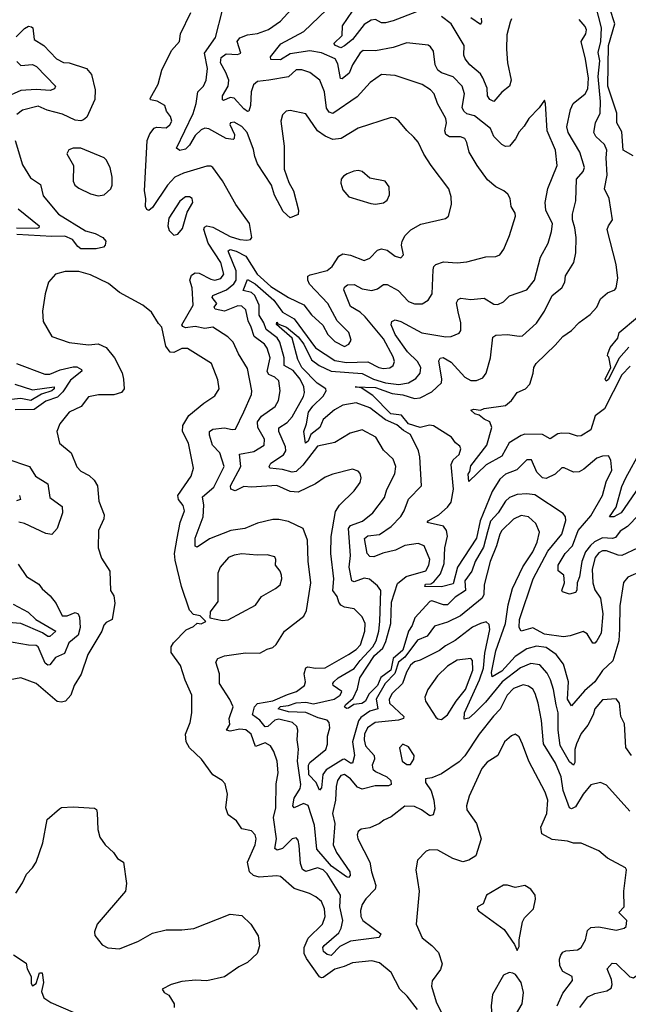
# Model space of a CAD drawing. Extents: x 1552294 to 1694791, y 811929 to 917222.
# Tile 512 of 643: x 1652320 to 1655458, y 885472 to 890547. Entities that reach past the tile are written whole.
import ezdxf

# ---------------------------------------------------------------- set-up
doc = ezdxf.new("R2010")
doc.units = 0

msp = doc.modelspace()

# ---------------------------------------------------------------- linework, layer by layer
at = {"layer": '0CON10XD'}
for points in [[(1655482, 889845), (1655431.4, 889875), (1655425, 889970), (1655398.6, 890015), (1655398.2, 890065), (1655352.7, 890205), (1655355.7, 890415), (1655387.7, 890525), (1655362.5, 890605), (1655383.5, 890735), (1655385.3, 890854.7), (1655340.4, 891150.4)], [(1655473.8, 886755), (1655445, 886796.7), (1655437.5, 886917.5), (1655420, 886955), (1655412.5, 887025), (1655395, 887047.5), (1655325, 887041.2), (1655286, 886995), (1655275.9, 886964.1), (1655248.3, 886911.7), (1655215, 886867.5), (1655191.4, 886815), (1655182.6, 886785), (1655181.3, 886718.7), (1655175, 886705.7), (1655155, 886722.5), (1655106.6, 886806.6), (1655096.6, 886885), (1655096.2, 886975), (1655085.2, 887015.2), (1655072, 887095), (1655056.7, 887145), (1655038.8, 887178.8), (1655001.3, 887221.3), (1654955, 887228.3), (1654902.7, 887207.3), (1654807, 887135), (1654720.8, 887029.3), (1654665, 886972.1), (1654635, 886947.5), (1654612.3, 886942.3), (1654612.8, 886975), (1654690.7, 887145), (1654711.6, 887205), (1654717.5, 887282.5), (1654744.3, 887404.3), (1654740.6, 887430.6), (1654725, 887442.9), (1654695, 887435.8), (1654655, 887415.7), (1654565, 887346.9), (1654515, 887320), (1654484.5, 887295.5), (1654385, 887246.4), (1654355, 887237.6), (1654335, 887220), (1654313.8, 887185), (1654293.5, 887126.5), (1654240, 887075), (1654224.6, 887045.4), (1654227.2, 887025), (1654301.1, 886955), (1654299.2, 886945), (1654273.2, 886936.8), (1654152.2, 886925), (1654113.2, 886896.8), (1654096.7, 886865), (1654095.8, 886835), (1654103.2, 886805), (1654147, 886755), (1654148.6, 886735), (1654136.8, 886705), (1654140.3, 886685), (1654155, 886672.3), (1654213.5, 886645), (1654233.3, 886625), (1654235.7, 886605), (1654221.1, 886598.9), (1654152, 886598), (1654085, 886580.8), (1654061, 886591), (1654025, 886634.8), (1653995, 886656.3), (1653975, 886651.3), (1653957.6, 886625), (1653950.7, 886595), (1653948.6, 886525), (1653933.3, 886455), (1653944.2, 886405), (1653935.2, 886295), (1653953.9, 886255), (1654022.2, 886155), (1654023.8, 886136.2), (1654015, 886125.7), (1654005, 886128.9), (1653927.5, 886185), (1653851.8, 886271.8), (1653839.8, 886395), (1653807.3, 886497.3), (1653783.2, 886506.8), (1653735, 886484.5), (1653727.5, 886495), (1653735.7, 886535), (1653765.3, 886585), (1653769.7, 886605), (1653752.5, 886725), (1653758, 886788), (1653751.1, 886835), (1653754.3, 886885), (1653748.6, 886905), (1653725.6, 886925.6), (1653655, 886942.4), (1653635, 886936), (1653599.6, 886905), (1653585, 886902.9), (1653557.2, 886937.2), (1653520.8, 886965), (1653530, 887005), (1653545, 887023.1), (1653625, 887036.6), (1653700.4, 887069.6), (1653746.7, 887085), (1653788.2, 887115), (1653793.6, 887135), (1653786.9, 887175), (1653795, 887207.1), (1653805, 887212.5), (1653845, 887204.1), (1653895, 887206.4), (1654015, 887274.8), (1654055, 887301.3), (1654076.8, 887325), (1654100, 887395), (1654100.8, 887435), (1654085, 887469.5), (1654045, 887510.5), (1653995, 887519.5), (1653975, 887529.2), (1653964.4, 887544.4), (1653956, 887575), (1653934.6, 887605), (1653939.7, 887665), (1653924.2, 887795), (1653925.7, 887884.3), (1653948.1, 888011.9), (1653968.9, 888045), (1654045, 888118.1), (1654075, 888162), (1654081.1, 888185), (1654075, 888208.8), (1654065, 888220.8), (1654035, 888230.5), (1653935, 888204.6), (1653895, 888189.1), (1653845, 888155.4), (1653755, 888111.2), (1653715, 888116.1), (1653645, 888147.1), (1653515, 888136.9), (1653475, 888140.9), (1653431.5, 888118.5), (1653407.7, 888127.7), (1653406.8, 888145), (1653459.1, 888245), (1653452.6, 888307.4), (1653527.8, 888322.2), (1653580, 888355), (1653581.6, 888385), (1653546.9, 888445), (1653546.7, 888475), (1653565.9, 888504.1), (1653636.8, 888553.2), (1653653.8, 888585), (1653663.2, 888635), (1653655.4, 888685), (1653635.5, 888705), (1653605, 888718.4), (1653595, 888734.3), (1653611.9, 888805), (1653595.7, 888855), (1653581.1, 888875), (1653528.4, 888915), (1653512.4, 888962.4), (1653497, 888995), (1653485, 889051.4), (1653465, 889071.5), (1653445, 889073.2), (1653375, 889044.6), (1653327.1, 889055), (1653322.5, 889065), (1653335.6, 889085), (1653311.8, 889115), (1653315.5, 889125), (1653385.6, 889154.4), (1653424.1, 889185), (1653436.5, 889205), (1653435, 889252.7), (1653397.2, 889345), (1653395.4, 889355), (1653405, 889362.7), (1653435, 889354.2), (1653485, 889327.8), (1653543.4, 889235), (1653615, 889172.7), (1653705, 889115.7), (1653785, 889078.2), (1653825, 889026.4), (1653883.4, 888973.4), (1653908.1, 888925), (1653945, 888888.1), (1653995, 888863.5), (1654017.5, 888875), (1654028.6, 888895), (1654017.5, 888935), (1653956.9, 888995), (1653908.5, 889085), (1653814.8, 889184.8), (1653805.3, 889205), (1653805.6, 889225), (1653817.1, 889232.9), (1653905.5, 889255), (1653930, 889275), (1653965, 889328.2), (1653985, 889340.3), (1654025, 889334.1), (1654095, 889305.6), (1654125, 889318.2), (1654165, 889358.5), (1654185, 889365.5), (1654215, 889358.5), (1654255, 889328.6), (1654285, 889320), (1654298.8, 889335), (1654288.9, 889385), (1654292.5, 889405), (1654307.9, 889435), (1654335.6, 889464.4), (1654387.3, 889492.7), (1654515, 889522.5), (1654531.2, 889535), (1654545.6, 889595), (1654544.4, 889635), (1654533.1, 889675), (1654440.6, 889795), (1654403.8, 889853.8), (1654375, 889915.8), (1654352, 889942), (1654315, 889975.8), (1654275, 890025.7), (1654255, 890039.4), (1654235, 890043.3), (1654065, 889987.9), (1653978, 889935), (1653935, 889928.9), (1653895, 889946.2), (1653855, 889974.6), (1653795, 890061.4), (1653715, 890080), (1653693.3, 890075), (1653675, 890056.7), (1653665.6, 890024.4), (1653682.9, 889895), (1653683.4, 889776.6), (1653707.4, 889707.4), (1653730.8, 889665), (1653758, 889565), (1653755, 889543.3), (1653715, 889526.7), (1653677.9, 889557.9), (1653633.3, 889643.3), (1653617.5, 889695), (1653545.8, 889805), (1653531.5, 889841.5), (1653525, 889878), (1653492.9, 889965), (1653465, 889996.2), (1653425, 890018.9), (1653406.7, 890015), (1653403.2, 890006.8), (1653426.4, 889955), (1653425.7, 889935), (1653419.6, 889930.4), (1653385, 889934.7), (1653295, 889985.2), (1653275, 889987.4), (1653255, 889978.9), (1653225, 889951.1), (1653195, 889900.4), (1653175, 889880), (1653145, 889872.5), (1653128.6, 889885), (1653214.2, 890064.2), (1653229.8, 890115), (1653238.2, 890175), (1653267.5, 890205), (1653281.5, 890235), (1653288.1, 890295), (1653272.8, 890375), (1653328.9, 890455), (1653365, 890596.7)], [(1655525, 887704.3), (1655455.7, 887674.3), (1655433.4, 887646.6), (1655414.3, 887525.7), (1655411.6, 887408.4), (1655409.1, 887345), (1655377.8, 887242.2), (1655325, 887193.4), (1655285, 887134.1), (1655231.6, 887088.4), (1655165, 887011.2), (1655144.8, 887045), (1655150, 887135), (1655123.1, 887225), (1655085.8, 887275.8), (1655035, 887311.7), (1654985, 887317.4), (1654935, 887304.4), (1654875, 887264.9), (1654805, 887189.8), (1654755, 887160), (1654752.7, 887182.7), (1654774.5, 887295), (1654824.8, 887435), (1654839, 887531), (1654860.9, 887615), (1654913.6, 887726.4), (1654965.1, 887804.9), (1654988, 887855), (1655000.4, 887905), (1654981.3, 887951.3), (1654944, 887984), (1654905, 887991.5), (1654865, 887972), (1654806.1, 887915), (1654795.8, 887895), (1654778.3, 887835), (1654744.8, 887755), (1654714.3, 887635), (1654712.6, 887585), (1654704.1, 887565), (1654592.7, 887475), (1654525, 887442.1), (1654458.5, 887421.5), (1654420.3, 887369.8), (1654370.4, 887349.6), (1654305, 887262), (1654273.1, 887235), (1654253.3, 887176.7), (1654204.7, 887125), (1654157.1, 887045), (1654165.9, 886995), (1654125, 886983.4), (1654079, 886951), (1654067.4, 886932.6), (1654035.8, 886825), (1654045.2, 886754.8), (1654035, 886715.6), (1654025, 886715.4), (1653995.2, 886735.2), (1653985, 886733.9), (1653899.2, 886680.8), (1653882.6, 886657.4), (1653875, 886587.5), (1653865, 886576.2), (1653848.8, 886615), (1653810.3, 886655), (1653809, 886705), (1653815, 886719), (1653898.9, 886785), (1653906.8, 886813.2), (1653906.1, 886855), (1653918, 886898), (1653915.6, 886925), (1653905, 886936.7), (1653858.6, 886948.6), (1653795, 886975.5), (1653705, 886979.1), (1653651.8, 886995), (1653665, 887007.1), (1653705, 887012.1), (1653745, 887025.8), (1653795, 887028.8), (1653835, 887020.9), (1653940.8, 887045), (1653972.2, 887065), (1653981.1, 887085), (1653936.5, 887115), (1653933.6, 887125), (1653939.1, 887135), (1653961.5, 887155), (1654045, 887202.7), (1654075.4, 887245), (1654140.9, 887315), (1654157.3, 887345), (1654171.5, 887395), (1654177.4, 887445), (1654182.2, 887605), (1654165, 887630), (1654124.1, 887664.1), (1654095, 887669.2), (1654045, 887650.4), (1654032.9, 887655), (1654018.8, 887725), (1654025.7, 887785), (1654015.7, 887925), (1654025, 887940.5), (1654087.1, 887962.9), (1654141.2, 888005), (1654201.2, 888085), (1654213.1, 888125), (1654253.8, 888206.2), (1654259.6, 888245), (1654245, 888282.9), (1654195, 888328.9), (1654155.2, 888395.2), (1654085, 888433.6), (1654024, 888416), (1653945, 888368.8), (1653855, 888348.5), (1653779.4, 888250.6), (1653745, 888219.1), (1653725, 888215.6), (1653675, 888228.6), (1653609.4, 888235), (1653605.7, 888245), (1653615, 888261.3), (1653679.1, 888305), (1653691.2, 888325), (1653689.7, 888345), (1653655.7, 888425), (1653655.8, 888444.3), (1653698.1, 888471.9), (1653725, 888500.3), (1653783.2, 888605), (1653788.8, 888625), (1653785.3, 888655), (1653765.2, 888695), (1653729, 888739), (1653683.3, 888765), (1653682.8, 888805), (1653660.6, 888885), (1653647.2, 888907.2), (1653590.3, 888950.3), (1653578.7, 888985), (1653554.6, 889024.6), (1653554.5, 889075), (1653532, 889125), (1653515, 889140.8), (1653471.9, 889151.9), (1653495, 889208.9), (1653534, 889185), (1653630.8, 889100.8), (1653675, 889040), (1653735.3, 889005.3), (1653845, 888855.2), (1653945, 888791.4), (1654005, 888780.4), (1654114.5, 888784.5), (1654171.1, 888755), (1654195, 888749.2), (1654227.9, 888752.1), (1654245.9, 888764.1), (1654251.8, 888785), (1654245, 888810), (1654195, 888902.1), (1654101.4, 889015), (1654075, 889039.5), (1654025, 889069.5), (1653991.8, 889155), (1653995, 889168), (1654010.2, 889179.8), (1654045, 889182), (1654085, 889159.5), (1654135, 889151.3), (1654165, 889159.2), (1654195, 889182.7), (1654215, 889182.2), (1654270.8, 889150.8), (1654325, 889094.6), (1654355, 889082.3), (1654395, 889082.2), (1654425, 889101.4), (1654446, 889134), (1654451.9, 889258.1), (1654455.3, 889274.7), (1654465, 889285.5), (1654505, 889298.5), (1654575.5, 889294.5), (1654625, 889299.4), (1654722.5, 889325), (1654775, 889327.1), (1654795, 889335.8), (1654815.4, 889365), (1654844.6, 889435), (1654875.6, 889535), (1654875, 889550), (1654854.4, 889584.4), (1654849.4, 889625), (1654837.1, 889647.1), (1654815.3, 889665.3), (1654774.2, 889685), (1654731.3, 889721.3), (1654678.2, 889795), (1654637.8, 889865), (1654625.5, 889915), (1654614.5, 889934.5), (1654592.6, 889942.6), (1654535, 889943.1), (1654516.9, 889955), (1654511.4, 889975), (1654521.2, 890015), (1654517.6, 890037.6), (1654474.4, 890115), (1654456.4, 890165), (1654437.8, 890185), (1654395, 890212.9), (1654255, 890260), (1654185, 890264.5), (1654126, 890224), (1654060.4, 890149.6), (1653935, 890063.4), (1653915, 890070.4), (1653901.6, 890091.6), (1653890.6, 890175), (1653866.7, 890235), (1653815, 890274.4), (1653775, 890288.9), (1653745, 890288.9), (1653705, 890253.5), (1653603.8, 890236.2), (1653545, 890228.9), (1653525, 890210.6), (1653512.5, 890175), (1653510.5, 890105), (1653501.2, 890075), (1653495, 890073.2), (1653475, 890087.5), (1653425, 890143), (1653404.5, 890145.5), (1653370.2, 890130.2), (1653364.7, 890134.7), (1653364.8, 890155), (1653394.7, 890205), (1653397.5, 890235), (1653383.3, 890275), (1653355.6, 890325), (1653357.7, 890352.3), (1653385, 890370.7), (1653442.1, 890367.9), (1653460, 890375), (1653440.4, 890435), (1653455, 890453.3), (1653495, 890470), (1653545, 890476), (1653602.8, 890497.2), (1653665, 890539.2), (1653755, 890638.5)], [(1654921.3, 889998.7), (1654895, 889970), (1654876.8, 889933.2), (1654845.4, 889894.6), (1654825, 889893.1), (1654805, 889904.3), (1654765, 889944.4), (1654747, 889987), (1654665, 890052.1), (1654625, 890062.1), (1654609.1, 890075), (1654601.8, 890095), (1654612.8, 890165), (1654600.3, 890205), (1654555, 890253.2), (1654495, 890273.7), (1654475, 890287.9), (1654461.7, 890315), (1654453.8, 890385), (1654438, 890408), (1654425.4, 890415.4), (1654315, 890428.5), (1654245, 890404.1), (1654155, 890386.5), (1654091.4, 890388.6), (1654075, 890375.7), (1654036.1, 890313.9), (1654018.2, 890271.8), (1653982.9, 890242.9), (1653974.3, 890244.3), (1653960.3, 890320.3), (1653945.6, 890345.6), (1653875, 890376.5), (1653815, 890386), (1653715, 890371.5), (1653665, 890339.5), (1653615, 890341.5), (1653612.5, 890355), (1653666.7, 890423.3), (1653785, 890486.5), (1653901.3, 890598.7)], [(1655335, 888541.5), (1655287.1, 888505), (1655265, 888433.1), (1655215, 888402.5), (1655195, 888401.2), (1655154.1, 888414.1), (1655115, 888416.5), (1655095, 888412.7), (1655055, 888387.3), (1655015, 888408.8), (1654925, 888410.4), (1654905, 888403.9), (1654843.8, 888366.2), (1654805, 888297.6), (1654725, 888252.2), (1654635, 888166.7), (1654632.1, 888205), (1654640.8, 888219.2), (1654645, 888246.9), (1654728.8, 888355), (1654753.8, 888445), (1654744.2, 888475), (1654715, 888487.5), (1654688.5, 888508.5), (1654666, 888515), (1654646.2, 888535), (1654660.7, 888539.3), (1654695, 888534.2), (1654715, 888542.5), (1654825, 888559.3), (1654855.2, 888584.8), (1654885, 888625.5), (1654927.5, 888645), (1654950.8, 888669.2), (1654967.8, 888725), (1654970.5, 888755), (1654981.9, 888775), (1655080.8, 888869.1), (1655119.5, 888915), (1655165, 888945.5), (1655205, 888986.5), (1655261.8, 889028.2), (1655295.6, 889065), (1655315, 889108), (1655350.9, 889139.1), (1655388.8, 889155), (1655396, 889165), (1655404.4, 889215), (1655395.6, 889285), (1655349.5, 889465), (1655355.4, 889484.6), (1655376.7, 889515), (1655358.8, 889625), (1655335.6, 889675), (1655348, 889745), (1655342.9, 889835), (1655347.1, 889875), (1655335, 889904.4), (1655290.9, 889945), (1655280.4, 889965), (1655288.7, 890015), (1655312.4, 890065), (1655315.2, 890125), (1655302.3, 890255), (1655311.1, 890335), (1655302.5, 890377.5), (1655316.6, 890435), (1655320, 890505), (1655288.3, 890625)], [(1655465, 886467.3), (1655345, 886602.2), (1655314.2, 886615.8), (1655265, 886603.8), (1655225, 886555.6), (1655185, 886490), (1655165, 886480.4), (1655155, 886484.4), (1655122.3, 886575), (1655110.9, 886645), (1655083, 886715), (1655020, 886815), (1655009.7, 886935), (1654993.5, 887025), (1654978.2, 887075), (1654965, 887096.9), (1654942.7, 887112.7), (1654915, 887118.4), (1654865, 887100), (1654833.5, 887066.5), (1654796.9, 886993.1), (1654762.6, 886957.4), (1654688.2, 886865), (1654615, 886753.1), (1654585, 886722.5), (1654495, 886660.9), (1654445, 886640), (1654412.5, 886635), (1654412, 886615), (1654441.7, 886571.8), (1654455.2, 886525), (1654460.7, 886479.3), (1654450.9, 886449.1), (1654435, 886444.5), (1654391.8, 886475), (1654355, 886491.8), (1654305, 886494.3), (1654235, 886438.6), (1654197.9, 886422.1), (1654175, 886404.2), (1654125, 886382.5), (1654080, 886375), (1654065, 886362.5), (1654060, 886345), (1654064, 886325), (1654124.4, 886205), (1654133.3, 886155), (1654156.5, 886085), (1654152.7, 886065), (1654105, 886016.2), (1654085, 885986.2), (1654076.6, 885955), (1654078.6, 885925), (1654088.6, 885905), (1654135, 885870.6), (1654182, 885835), (1654172.5, 885817.5), (1654025, 885797.4), (1653970.3, 885769.7), (1653925, 885723.3), (1653905, 885728.5), (1653885.6, 885745), (1653882.9, 885765), (1653890.4, 885775), (1653965, 885840.2), (1653977.8, 885865), (1653986, 885905), (1653970.8, 885975), (1653973.4, 886035), (1653905.9, 886145), (1653885, 886166.2), (1653855, 886175.7), (1653795, 886157.3), (1653777.6, 886167.6), (1653767.9, 886197.9), (1653761.3, 886291.3), (1653755, 886318), (1653745, 886330.6), (1653725, 886325.4), (1653675, 886275.4), (1653647.6, 886267.6), (1653635.7, 886275), (1653643.1, 886325), (1653628.9, 886435), (1653639.8, 886485), (1653641.9, 886608.1), (1653652, 886665), (1653646.6, 886725), (1653629.7, 886775), (1653612.5, 886805), (1653585, 886819.5), (1653535, 886801.5), (1653513.3, 886865), (1653485, 886886.6), (1653455, 886890.3), (1653405, 886879.5), (1653386.7, 886885), (1653402.9, 886915), (1653399.6, 886945), (1653419.6, 887005), (1653402.7, 887042.7), (1653350, 887125), (1653350.4, 887175), (1653330.9, 887235), (1653342, 887255), (1653375, 887267.8), (1653483.2, 887283.2), (1653558.3, 887281.7), (1653595, 887303.3), (1653625, 887311.9), (1653642.7, 887327.3), (1653684.7, 887395.3), (1653785, 887472.5), (1653797.7, 887502.3), (1653820.8, 887645), (1653806.9, 887756.9), (1653803.8, 887865), (1653780.8, 887925), (1653705, 887960.4), (1653655, 887971.8), (1653625, 887971.1), (1653545, 887952.5), (1653480, 887925), (1653408, 887915), (1653298.3, 887871.7), (1653235, 887829.2), (1653224.5, 887834.5), (1653224.7, 887875), (1653266.2, 887985), (1653268.8, 888045), (1653262, 888088), (1653321.3, 888138.6), (1653374.6, 888245), (1653351.1, 888315), (1653314.3, 888355), (1653299.1, 888405), (1653299.1, 888425), (1653315, 888436.9), (1653375, 888444.1), (1653415.5, 888434.5), (1653433.1, 888436.9), (1653474.8, 888525.2), (1653514.6, 888615), (1653516, 888635), (1653495, 888750), (1653448.2, 888825), (1653421.2, 888885), (1653392.7, 888912.7), (1653315, 888961.8), (1653274.6, 888955.4), (1653224.7, 888965.3), (1653175, 888959.6), (1653160.6, 888965), (1653156.4, 888975), (1653213.6, 889075), (1653208.8, 889165), (1653197.5, 889205), (1653205, 889230.8), (1653225, 889242), (1653245, 889241), (1653305, 889209.4), (1653325, 889205.3), (1653356.2, 889213.9), (1653372.1, 889235), (1653356.8, 889295), (1653291.6, 889395), (1653269.4, 889465), (1653272.6, 889477.4), (1653285, 889484.6), (1653315, 889478.1), (1653405, 889429.6), (1653455, 889413.8), (1653490.9, 889410.9), (1653510, 889415), (1653515.8, 889425), (1653505, 889497.1), (1653433.9, 889595), (1653365, 889717.1), (1653316, 889785), (1653305, 889792), (1653285, 889792.5), (1653165, 889756.8), (1653118.8, 889735), (1653082.1, 889695), (1653005, 889579.4), (1652985, 889564), (1652975, 889568.8), (1652968.9, 889585), (1652970.5, 889625), (1652962.9, 889665), (1652976.9, 889925), (1652991, 889959), (1653012.7, 889987.3), (1653025, 889993.5), (1653075, 889990.4), (1653094.4, 890005), (1653103.6, 890025), (1653097.5, 890047.5), (1653075.8, 890075), (1653068, 890105), (1653027.7, 890127.7), (1652994.7, 890134.8), (1652991.7, 890141.7), (1653034.5, 890215), (1653052.8, 890287.2), (1653101.6, 890388.4), (1653144.4, 890435), (1653149.5, 890475), (1653202.2, 890585)], [(1654365, 890587.5), (1654245, 890540.5), (1654205, 890531.1), (1654185, 890531.2), (1654155, 890547.9), (1654132.2, 890545), (1654095, 890521.8), (1654036.2, 890445), (1653995, 890412.8), (1653975, 890401.9), (1653947.6, 890415), (1653939.5, 890425), (1653982.7, 890465), (1653983.8, 890515), (1654035, 890591.5)], [(1655512.7, 887995), (1655454.4, 887935.6), (1655415, 887911.1), (1655391.6, 887878.4), (1655376.4, 887873.6), (1655325, 887875.8), (1655283.8, 887856.2), (1655262.1, 887837.9), (1655237.8, 887805), (1655218.4, 887755), (1655206, 887675), (1655193.8, 887645), (1655193, 887607), (1655185.2, 887594.8), (1655155, 887586.2), (1655117.7, 887597.7), (1655114.4, 887605), (1655128.4, 887645), (1655125.5, 887685), (1655096.9, 887706.9), (1655095.6, 887735), (1655131.8, 887795), (1655170, 887835), (1655199.6, 887915), (1655265, 887989.2), (1655324.1, 888095), (1655343.2, 888165), (1655372.3, 888225), (1655366.9, 888276.9), (1655355, 888298.8), (1655325, 888297.8), (1655295, 888286.7), (1655229.3, 888230.7), (1655205, 888217.5), (1655175, 888215.8), (1655127.4, 888237.4), (1655115, 888236.7), (1655080, 888205), (1655035, 888181.8), (1655015, 888186.1), (1654986, 888215), (1654958.7, 888278.7), (1654935, 888278.6), (1654883.7, 888226.3), (1654825.2, 888204.8), (1654795, 888178.5), (1654755.7, 888115), (1654693.3, 887965), (1654674.9, 887875), (1654576.9, 887725), (1654555, 887638.9), (1654495, 887623.3), (1654408, 887625), (1654412.9, 887637.1), (1654439.7, 887640.3), (1654455, 887650), (1654489.6, 887690.4), (1654508.8, 887745), (1654512.2, 887825), (1654525.7, 887885), (1654520.6, 887915), (1654505, 887936), (1654420, 887955), (1654426.2, 887965), (1654480.4, 887995), (1654526.2, 888035), (1654545, 888061.2), (1654556.7, 888126.7), (1654543.6, 888255), (1654555, 888278.9), (1654585, 888306.9), (1654594.5, 888335), (1654589.3, 888349.3), (1654566.7, 888366.7), (1654546.2, 888395), (1654453.4, 888453.4), (1654433.5, 888456.5), (1654385, 888445.9), (1654325, 888463.5), (1654288.8, 888508.8), (1654232.5, 888515), (1654140.3, 888610.3), (1654080, 888650), (1654050, 888655), (1654155, 888651), (1654240.9, 888620.9), (1654295, 888614.5), (1654355, 888594.8), (1654385, 888598.1), (1654445, 888628.5), (1654494.6, 888675), (1654496.4, 888695), (1654481.1, 888788.9), (1654487.8, 888802.2), (1654503.8, 888806.2), (1654545, 888781.6), (1654615, 888704.1), (1654645, 888686.9), (1654675, 888688.2), (1654708.1, 888701.9), (1654724.6, 888725), (1654747.1, 888805), (1654758.6, 888911.4), (1654775, 888920.5), (1654834.6, 888924.6), (1654894.6, 888915.4), (1654911.5, 888918.5), (1654985, 888982.9), (1655026.2, 889045), (1655064.6, 889125), (1655115.3, 889164.7), (1655130.4, 889195), (1655133.2, 889226.8), (1655176.4, 889295), (1655186.4, 889345), (1655189.6, 889425), (1655182.9, 889475), (1655170, 889515), (1655169.7, 889545), (1655187, 889613), (1655190.6, 889725), (1655224.6, 889765), (1655231.8, 889785), (1655208, 889865), (1655148.2, 889965), (1655141.1, 889995), (1655159.3, 890085), (1655173.8, 890115), (1655235, 890164.4), (1655249, 890191), (1655252.2, 890245), (1655236.6, 890343.4), (1655214.7, 890435), (1655239.5, 890475), (1655242.9, 890495), (1655235, 890512.9), (1655205, 890547.5)], [(1654805, 890174.5), (1654765, 890125.8), (1654744.2, 890135), (1654731.1, 890155), (1654729.2, 890195), (1654707.9, 890247.9), (1654695, 890268.2), (1654641.1, 890315), (1654616.9, 890345), (1654609.2, 890365), (1654611.8, 890415), (1654543.9, 890525), (1654495, 890562.9)], [(1654699.7, 890555), (1654701.5, 890535), (1654695, 890521.9), (1654645, 890556.9)], [(1654855, 890551.2), (1654848.1, 890535), (1654830.9, 890469.1), (1654829.4, 890395), (1654834.7, 890325), (1654854.5, 890235), (1654845, 890204.3), (1654805, 890174.5)], [(1652301.8, 890458.2), (1652345, 890501.1), (1652365, 890513.1), (1652381.2, 890511.2), (1652387.1, 890505), (1652395, 890444.3), (1652443.4, 890413.4), (1652510, 890345), (1652545, 890327.3), (1652575, 890324.5), (1652665, 890296.2), (1652690, 890265), (1652709, 890185), (1652707.5, 890135), (1652666, 890045), (1652649.4, 890030.6), (1652634.3, 890025.7), (1652605, 890029.2), (1652540.5, 890060.5), (1652460.7, 890080.7), (1652415, 890101.8), (1652335, 890081.1), (1652305, 890059.2)], [(1652305, 890331.1), (1652325, 890310.4), (1652386.4, 890316.4), (1652405.8, 890305.8), (1652504.2, 890205), (1652499.5, 890190.5), (1652477.5, 890182.5), (1652405, 890187.8), (1652325, 890183), (1652242, 890145)], [(1655505, 887823.2), (1655424.7, 887785.3), (1655405, 887786.5), (1655345, 887809.4), (1655325, 887809.4), (1655305, 887799.3), (1655286.7, 887775), (1655271.7, 887715), (1655274.5, 887644.5), (1655285, 887609.1), (1655314.8, 887564.8), (1655325.6, 887485), (1655318.4, 887385), (1655296.2, 887345), (1655285, 887334), (1655275, 887333.8), (1655245, 887382), (1655225, 887394.2), (1655158.5, 887371.5), (1655123.1, 887366.9), (1655025, 887380.8), (1654965, 887412.1), (1654905.6, 887395.6), (1654894.2, 887414.2), (1654896.6, 887455), (1654966.7, 887665), (1655042.3, 887807.7), (1655115.3, 887895), (1655136, 887966), (1655134.5, 887985), (1655122.4, 888002.4), (1654975, 888097.5), (1654935, 888104.2), (1654885, 888100), (1654845.6, 888084.4), (1654825, 888066.2), (1654786.5, 888005), (1654747.7, 887962.3), (1654732.2, 887907.8), (1654710.8, 887829.2), (1654667.7, 887755), (1654650.7, 887705), (1654614.9, 887655.1), (1654617.8, 887605), (1654565, 887570.2), (1654525, 887531.1), (1654505, 887531.3), (1654445, 887552.3), (1654435, 887548.9), (1654357, 887465), (1654343.3, 887425), (1654325, 887394.7), (1654295, 887298.3), (1654244.8, 887255.2), (1654232.6, 887195), (1654182.5, 887157.5), (1654165, 887115.2), (1654119.1, 887070.9), (1654103.5, 887035), (1654083.2, 887023.2), (1654042.5, 887017.5), (1654015, 886998.8), (1654005, 886997.5), (1653994.7, 887005), (1653998.9, 887015), (1654039.7, 887050.3), (1654061.2, 887098.8), (1654072.9, 887155), (1654149.7, 887270.3), (1654191.6, 887308.4), (1654208, 887342), (1654233, 887435), (1654237.3, 887545), (1654268, 887642), (1654312.9, 887677.1), (1654413.1, 887706.9), (1654430, 887735), (1654433.7, 887765), (1654405.3, 887835.3), (1654375, 887847.1), (1654305, 887836.6), (1654257.6, 887812.4), (1654192.5, 887797.5), (1654145, 887779.2), (1654125, 887779.6), (1654111.6, 887795), (1654097.4, 887872.6), (1654115, 887887.1), (1654175.7, 887894.3), (1654235.3, 887935), (1654285, 887986.4), (1654302.4, 888015), (1654325, 888075.5), (1654390.6, 888145), (1654383.5, 888293.5), (1654375.5, 888325), (1654335, 888409.3), (1654299.2, 888429.2), (1654265, 888459.1), (1654205.4, 888485.4), (1654125, 888546.5), (1654055, 888571.9), (1653985, 888560.2), (1653943.4, 888536.6), (1653885, 888485.8), (1653866.6, 888445), (1653820.7, 888409.3), (1653807.5, 888375), (1653794, 888365), (1653784.8, 888425), (1653799.3, 888465), (1653809.1, 888525), (1653830.3, 888555), (1653885, 888607.1), (1653899.5, 888635), (1653898.2, 888645), (1653853.3, 888673.3), (1653773.6, 888755), (1653754.4, 888795), (1653725.2, 888905.2), (1653644.4, 888975.6), (1653645, 888987.5), (1653650.2, 888980.2), (1653695, 888962.9), (1653755, 888913.4), (1653785, 888874.8), (1653825, 888793.2), (1653863.3, 888765), (1653925, 888736.2), (1654085, 888723.6), (1654143.9, 888695), (1654205, 888675.2), (1654275, 888666.7), (1654325, 888675.7), (1654363, 888697), (1654384.1, 888725), (1654387.5, 888755), (1654371.2, 888785), (1654319, 888835), (1654255.7, 888925), (1654234.6, 888975), (1654238.7, 888991.3), (1654255, 888999.5), (1654285, 888992.2), (1654392.9, 888932.9), (1654517.1, 888912.9), (1654545, 888914.4), (1654585, 888932), (1654594.2, 888945), (1654593.8, 888985), (1654581.3, 889041.3), (1654572.6, 889087.4), (1654580.8, 889105), (1654595, 889112.2), (1654645, 889105.5), (1654715, 889111.5), (1654765, 889081.5), (1654785, 889080), (1654815, 889092.5), (1654845.4, 889124.6), (1654934.7, 889155.3), (1654974.5, 889205), (1655005, 889324), (1655044.6, 889395), (1655062.1, 889455), (1655066.8, 889495), (1655033.3, 889565), (1655028.7, 889605), (1655042.2, 889677.8), (1655091.1, 889795), (1655082.8, 889875), (1655038.7, 889975), (1655030.8, 890115), (1655025, 890132.5), (1654997.5, 890092.5), (1654945, 890038), (1654921.3, 889998.7)], [(1652297.1, 889925), (1652335, 889798.8), (1652375, 889732.2), (1652427.6, 889697.6), (1652440, 889640), (1652519.5, 889545), (1652658.2, 889458.2), (1652708, 889445), (1652749.2, 889425), (1652764, 889405), (1652760, 889385), (1652751.2, 889375), (1652713.7, 889366.3), (1652635, 889366.5), (1652618.7, 889378.6), (1652591.5, 889415), (1652552.2, 889432.2), (1652485, 889430.3), (1652305, 889440.9)], [(1652725, 889639.5), (1652755, 889644.4), (1652790, 889675), (1652795.9, 889694.1), (1652796, 889735), (1652786.5, 889785), (1652765, 889824.2), (1652755, 889835.7), (1652635, 889885.7), (1652595, 889885.7), (1652573.2, 889876.8), (1652562.5, 889855), (1652596.9, 889795), (1652595.6, 889715), (1652604.4, 889695), (1652625, 889678.2), (1652685, 889650), (1652725, 889639.5)], [(1654155, 889596.7), (1654195, 889603.3), (1654215, 889616.2), (1654225.7, 889644.3), (1654224.3, 889685), (1654203.8, 889715), (1654125, 889730), (1654085, 889764.2), (1654065, 889769.4), (1654042.8, 889767.2), (1654007.6, 889752.4), (1653989.1, 889740.9), (1653978, 889725), (1653976, 889705), (1653985, 889670), (1654016.7, 889635), (1654129.7, 889599.7), (1654155, 889596.7)], [(1653115, 889436.7), (1653135, 889441.1), (1653159.3, 889470.7), (1653182.9, 889555), (1653212, 889605), (1653208.8, 889625), (1653195, 889634), (1653175, 889634), (1653145, 889611.4), (1653088.7, 889525), (1653082.8, 889485), (1653090.3, 889460.3), (1653115, 889436.7)], [(1652312.2, 889572.2), (1652419.4, 889485), (1652419.2, 889475), (1652408.2, 889471.8), (1652303.3, 889473.3)], [(1654370.5, 885445), (1654316.9, 885515), (1654280.5, 885550.5), (1654235, 885637.1), (1654175, 885685.5), (1654135, 885696.4), (1654035, 885686.5), (1653993.5, 885666.5), (1653945, 885654.2), (1653885, 885610.9), (1653875, 885608.5), (1653865, 885614.4), (1653797.8, 885707.8), (1653786.4, 885735), (1653785.7, 885764.3), (1653806.5, 885813.5), (1653881.8, 885885), (1653895.3, 885924.7), (1653890.9, 885965), (1653875, 886001.4), (1653846.6, 886026.6), (1653814.2, 886044.2), (1653735, 886069.5), (1653665, 886130.5), (1653645, 886134.5), (1653555, 886126.8), (1653525, 886135.5), (1653504.4, 886155), (1653494.2, 886205), (1653533.8, 886295), (1653538.2, 886325), (1653534.4, 886345), (1653515, 886365.7), (1653465, 886376.2), (1653438.3, 886418.3), (1653395, 886448.8), (1653382.7, 886485), (1653390.4, 886555), (1653378.6, 886608.6), (1653363.8, 886625), (1653315, 886654.3), (1653256.6, 886736.6), (1653195, 886793.5), (1653178.2, 886825), (1653175.3, 886865), (1653198.5, 886925), (1653207.1, 886975), (1653206.7, 887065), (1653173.5, 887143.5), (1653148, 887218), (1653100, 887285), (1653101.4, 887315), (1653113.3, 887335), (1653177.8, 887402.2), (1653215, 887420), (1653235, 887437.5), (1653255, 887433.8), (1653280, 887445), (1653250, 887475), (1653215, 887481.2), (1653195, 887503.8), (1653153.9, 887625), (1653121.6, 887761.6), (1653117.9, 887795), (1653131.7, 887875), (1653147.2, 887955), (1653168.8, 888015), (1653162.8, 888042.8), (1653137.8, 888075), (1653134.7, 888094.7), (1653204.5, 888195), (1653215.5, 888235), (1653190.9, 888365), (1653159.7, 888425), (1653161.3, 888455), (1653192.1, 888507.9), (1653269.7, 888570.3), (1653325, 888608.1), (1653348.5, 888645), (1653341.2, 888691.2), (1653308.6, 888775), (1653185, 888852.7), (1653155, 888853.1), (1653115, 888832.5), (1653095, 888833.5), (1653073, 888865), (1653053, 888963), (1653035, 888981.2), (1652999.2, 889039.2), (1652955, 889076), (1652835, 889141.1), (1652777.9, 889187.9), (1652685, 889232.2), (1652625, 889248.9), (1652555, 889250), (1652503.8, 889235), (1652468.8, 889195), (1652450.8, 889135), (1652436.7, 889045), (1652441.1, 888991.1), (1652486.2, 888915), (1652575, 888883.5), (1652675, 888871.1), (1652725, 888876.7), (1652765, 888858.2), (1652808.1, 888805), (1652847.4, 888727.4), (1652855.5, 888695), (1652858.6, 888645), (1652844.6, 888625.4), (1652805, 888613.8), (1652725.8, 888614.2), (1652675, 888603.8), (1652636, 888554), (1652574, 888525), (1652526, 888465), (1652511.4, 888425), (1652525, 888363.8), (1652585.5, 888315), (1652615, 888242.5), (1652635, 888220.6), (1652678, 888198), (1652704.5, 888174.5), (1652720.6, 888145), (1652727.5, 888065), (1652755.5, 887995), (1652753.3, 887975), (1652726.7, 887915), (1652724.3, 887824.3), (1652742.1, 887772.1), (1652783.8, 887705), (1652788, 887605), (1652805, 887577.5), (1652809.4, 887539.4), (1652796.2, 887455), (1652765, 887439.5), (1652753.7, 887426.3), (1652744, 887395), (1652671.1, 887275), (1652636.8, 887173.2), (1652600.8, 887115), (1652583.2, 887065), (1652555.6, 887035), (1652535, 887029.2), (1652512.6, 887032.6), (1652405, 887125.6), (1652325, 887154.4), (1652271.2, 887145)], [(1655461.1, 888858.9), (1655409, 888801), (1655355, 888692.7), (1655343.9, 888683.9), (1655337.8, 888695), (1655367.1, 888755), (1655357.5, 888807.5), (1655350, 888815), (1655352.5, 888825), (1655365, 888857.5), (1655403.3, 888905), (1655411.2, 888935), (1655505, 889013.8)], [(1652304, 888775), (1652449.7, 888719.7), (1652475, 888720.6), (1652527.7, 888742.3), (1652595, 888758), (1652615, 888757.7), (1652638.6, 888745), (1652640.6, 888735), (1652581.6, 888688.4), (1652541.3, 888628.7), (1652515, 888601.9), (1652455, 888581.5), (1652395, 888538.3), (1652295.5, 888535.5)], [(1655467.8, 888762.2), (1655425, 888717.3), (1655335, 888541.5)], [(1652295, 888669.4), (1652385, 888640), (1652498, 888655), (1652496.7, 888645), (1652485.9, 888635), (1652432.2, 888617.8), (1652376.9, 888585), (1652325, 888595.1), (1652275, 888589.7)], [(1655512, 888138), (1655421, 888005), (1655382.5, 887985), (1655361.1, 887985), (1655394.7, 888035), (1655425, 888140.8), (1655444.4, 888185), (1655523, 888327)], [(1652248, 888285), (1652370, 888245), (1652400.6, 888195), (1652464.7, 888154.7), (1652475, 888084.3), (1652538, 888038), (1652540, 888005), (1652513.2, 887925), (1652485, 887894.5), (1652455, 887898.2), (1652345, 887951.3), (1652315, 887956.9)], [(1652318.9, 888095), (1652324.2, 888075), (1652302.6, 888067.4)], [(1653365, 887451.1), (1653395, 887454.5), (1653535, 887530), (1653567.1, 887575), (1653638, 887615), (1653661.9, 887635), (1653671.5, 887665), (1653668.8, 887685), (1653662.2, 887705), (1653639.1, 887735), (1653640.5, 887765), (1653635, 887779.2), (1653595, 887788.8), (1653543.3, 887786.7), (1653465, 887793.8), (1653425, 887787.5), (1653396.2, 887775), (1653353.8, 887725), (1653340.8, 887695), (1653340.9, 887549.1), (1653302.5, 887495), (1653300, 887465), (1653365, 887451.1)], [(1652311.7, 887741.7), (1652355, 887677.5), (1652417.9, 887637.9), (1652435, 887614.3), (1652477.2, 887577.2), (1652508, 887538), (1652538, 887475), (1652565, 887474), (1652605, 887491.2), (1652620.6, 887485), (1652627.6, 887467.6), (1652631.3, 887415), (1652621.5, 887375), (1652573.1, 887335), (1652550.4, 887279.6), (1652505, 887259.1), (1652475, 887222.5), (1652465, 887220), (1652451.3, 887231.3), (1652415.4, 887315), (1652405, 887322.5), (1652365, 887322.7), (1652205, 887351.6)], [(1652286.4, 887535), (1652362.9, 887492.9), (1652402.4, 887455), (1652505.7, 887395), (1652475, 887367.3), (1652465, 887367.5), (1652437.8, 887387.8), (1652325, 887434.3), (1652215, 887443.5)], [(1654495, 886940.9), (1654525, 886964.6), (1654569.4, 887035), (1654617.7, 887095), (1654656, 887195), (1654654, 887244), (1654645, 887254.4), (1654575, 887246.9), (1654525, 887215.3), (1654474.6, 887165), (1654424.5, 887095), (1654409.1, 887055), (1654412.5, 887035), (1654465, 886952.9), (1654475, 886943.1), (1654495, 886940.9)], [(1655090.8, 885465), (1655121, 885529), (1655170, 885595), (1655168.8, 885615), (1655120.6, 885640.6), (1655105, 885670), (1655103.8, 885705), (1655110.5, 885725), (1655119.4, 885740.6), (1655135, 885747.9), (1655195, 885753.8), (1655215, 885764.4), (1655237.1, 885805), (1655247.6, 885852.4), (1655265, 885868.1), (1655305, 885871.8), (1655395, 885854.5), (1655435.8, 885864.2), (1655447.3, 885872.7), (1655450, 885905), (1655408.1, 885945), (1655436.2, 885975), (1655434.6, 886055), (1655449.2, 886165), (1655443.3, 886175), (1655351.2, 886225), (1655305, 886263.3), (1655215, 886302.2), (1655175, 886302.9), (1655145, 886313.5), (1655065, 886321.4), (1655011.3, 886351.3), (1655006.8, 886385), (1655037.1, 886455), (1655043.1, 886525), (1655029.6, 886565), (1654944.6, 886725), (1654912.6, 886812.6), (1654895, 886850.8), (1654875, 886864), (1654855, 886855.8), (1654818.6, 886825), (1654784.4, 886755), (1654730.1, 886719.9), (1654702.6, 886687.4), (1654637.3, 886545), (1654623.5, 886495), (1654624.5, 886475), (1654675.5, 886405), (1654698.5, 886325), (1654672.3, 886237.7), (1654634.7, 886215.3), (1654605, 886206.9), (1654553.4, 886223.4), (1654475, 886267.5), (1654435, 886268), (1654415, 886261.2), (1654370, 886215), (1654362.9, 886165), (1654380, 886055), (1654364.4, 885885), (1654394.2, 885815), (1654445, 885775.7), (1654479.1, 885739.1), (1654498.3, 885681.7), (1654488.6, 885651.4), (1654446.9, 885593.1), (1654443.5, 885565), (1654466.8, 885485), (1654506.8, 885405)], [(1654315, 886708.6), (1654335, 886708.8), (1654351.4, 886735), (1654352.9, 886755), (1654325, 886798.8), (1654295, 886813.3), (1654278.8, 886795), (1654291.9, 886725), (1654315, 886708.6)], [(1652299.2, 886045), (1652335, 886098), (1652355, 886143.8), (1652385.7, 886175), (1652404.4, 886205), (1652438.9, 886305), (1652461.2, 886425), (1652525, 886480), (1652535, 886486.2), (1652595, 886490), (1652705, 886483.3), (1652715, 886476.7), (1652719.7, 886459.7), (1652723.4, 886373.4), (1652733.2, 886333.2), (1652761.2, 886295), (1652804, 886255), (1652823.7, 886223.7), (1652854.1, 886204.1), (1652870.8, 886095), (1652865.8, 886055), (1652719.2, 885885), (1652705.8, 885845), (1652707.3, 885827.3), (1652745, 885778.8)], [(1654885, 885750), (1654895, 885770), (1654895.7, 885805), (1654912.6, 885897.4), (1654922.6, 885917.4), (1654968.8, 885965), (1654979.2, 886015), (1654977.5, 886035), (1654955, 886065.8), (1654925, 886084), (1654875, 886074), (1654835, 886087.1), (1654815, 886085.6), (1654726.7, 886035), (1654709.4, 885990.6), (1654680, 885975), (1654678.8, 885965), (1654685, 885953.8), (1654817.6, 885857.6), (1654870.7, 885780.7), (1654885, 885750)], [(1652745, 885778.8), (1652775, 885763.1), (1652835, 885758.1), (1652932.2, 885797.8), (1653005, 885839.2), (1653075, 885856.7), (1653155, 885855.5), (1653217.6, 885862.4), (1653405, 885937.5), (1653465, 885930.8), (1653511.4, 885885), (1653549.4, 885825), (1653555.6, 885774.4), (1653544.2, 885735), (1653495, 885687.5), (1653448.8, 885665), (1653375, 885613.8), (1653285, 885592.5), (1653226.1, 885596.1), (1653155, 885590), (1653100, 885575), (1653055, 885550), (1653065, 885532.5), (1653089.3, 885519.3), (1653116.7, 885475), (1653116.2, 885455)], [(1652287.3, 885727.3), (1652352.5, 885685), (1652358, 885655), (1652378.6, 885615), (1652379.3, 885579.3), (1652385, 885567.5), (1652405, 885580), (1652422.5, 885635), (1652435, 885633.8), (1652442.2, 885585), (1652431.5, 885538.5), (1652445, 885506.2), (1652480.8, 885480.8), (1652595, 885431.2)], [(1655208.2, 885455), (1655249.3, 885510.7), (1655285, 885528.1), (1655347.8, 885542.2), (1655368.8, 885555), (1655375.3, 885575), (1655370.9, 885600.9), (1655348, 885655), (1655374.2, 885685), (1655395, 885682.2), (1655465, 885614.7), (1655485, 885609.4), (1655586.2, 885685), (1655603.7, 885706.3)], [(1654795, 885340), (1654881.2, 885425), (1654910, 885475), (1654917, 885533), (1654905.8, 885585), (1654876.7, 885626.7), (1654863, 885633), (1654843.9, 885636.1), (1654815, 885622), (1654757, 885523), (1654750, 885465), (1654752.5, 885435), (1654795, 885340)]]:
    msp.add_lwpolyline(points, dxfattribs=at)

doc.saveas('drawing.dxf')
